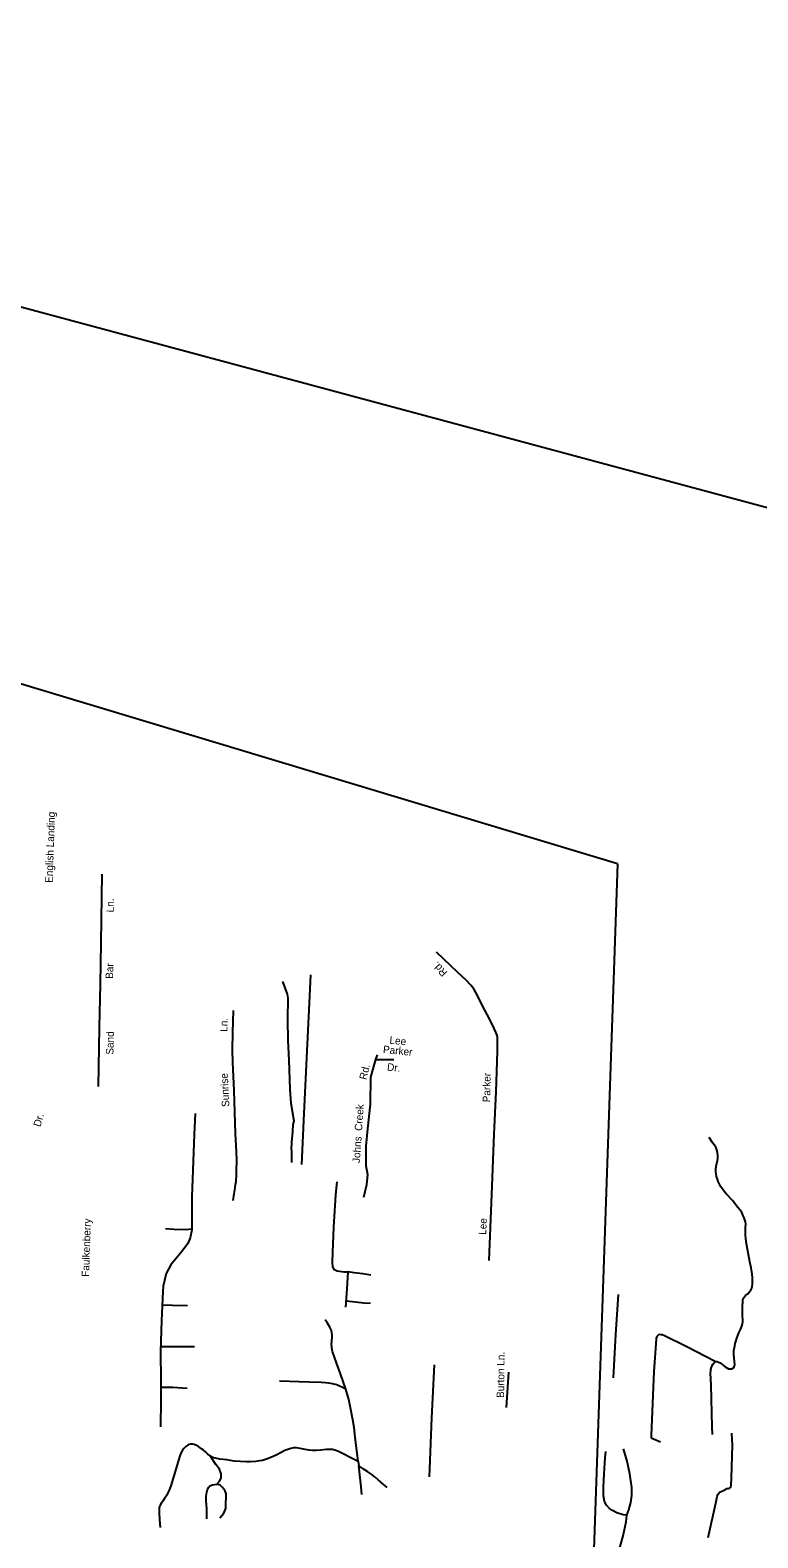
# Model space of a CAD drawing. Extents: x 2308163 to 2335412, y -96774 to 125428.
# Drawn here: x 2318774 to 2321968, y -47201 to -40581 of the extents above; entities that cross this region are included whole.
import ezdxf

# ---------------------------------------------------------------- set-up
doc = ezdxf.new("R2010")
doc.units = 0
for name, color, linetype in [('Old_Level_10', 7, 'Continuous'), ('Old_Level_35', 7, 'Continuous'), ('Old_Level_63', 7, 'Continuous')]:
    doc.layers.add(name, color=color, linetype=linetype)

msp = doc.modelspace()

# ---------------------------------------------------------------- linework, layer by layer
at = {"layer": 'Old_Level_35'}
for p, q in [((2321768.2, -46748.2), (2321767.3, -46714.1)), ((2321500.1, -46751), (2321499.6, -46762.5)), ((2321499.6, -46762.5), (2321541.2, -46779.4)), ((2320213.4, -46866.5), (2320215.9, -46885.5)), ((2320226.3, -46977.1), (2320215.9, -46885.5)), ((2320526.8, -46933.6), (2320528.2, -46898.8)), ((2320230.2, -47011.1), (2320226.3, -46977.1)), ((2319342.2, -47122), (2319344.1, -47155.8))]:
    msp.add_line(p, q, dxfattribs=at)
for points in [[(2319074.6, -45220.2), (2319078.9, -44960.3), (2319082.6, -44770.2), (2319085.9, -44588.4), (2319090.1, -44287.3)], [(2320788.1, -45982.9), (2320800, -45694.2), (2320810.4, -45429.3), (2320819, -45242.5), (2320825.3, -45064.5), (2320825.3, -45050), (2320825.3, -45032.1), (2320825.4, -45014.5), (2320824.9, -45002.6), (2320823, -44995.4), (2320818.4, -44981.3), (2320810.7, -44964.1), (2320789.7, -44921.6), (2320769.7, -44884.1), (2320730.4, -44806.1), (2320723.3, -44792.8), (2320708.3, -44774.6), (2320686.9, -44752), (2320651.6, -44719.1), (2320556.7, -44629.9)], [(2319965.7, -45561.7), (2319976.5, -45338.5), (2319990.2, -45062.8), (2319998.5, -44882.8), (2320005.2, -44729)], [(2319922, -45553), (2319922.1, -45505.7), (2319921.6, -45486.9), (2319922.9, -45474.9), (2319923.2, -45463.8), (2319927.2, -45417), (2319929, -45387), (2319932.4, -45371.1), (2319920.2, -45293.7), (2319915.8, -45230.6), (2319910.9, -45103.4), (2319906, -45017.3), (2319904.2, -44925.2), (2319906.4, -44831.2), (2319902.8, -44814), (2319883.2, -44758.7)], [(2319675.9, -45427.9), (2319669.5, -45236.8), (2319663.5, -45114.5), (2319661.7, -45060.4), (2319663.6, -44982.5), (2319666.9, -44885.4)], [(2320296.9, -45079.8), (2320289.8, -45101.1), (2320278.3, -45141.3), (2320268.1, -45179), (2320266.6, -45296.9), (2320255.2, -45405.6), (2320247.5, -45481.4), (2320247.1, -45566.4), (2320254.6, -45605.9), (2320250.5, -45651.5), (2320236.3, -45707.6)], [(2320289.8, -45101.1), (2320370, -45101.4)], [(2319498, -45337.9), (2319493.4, -45430.9), (2319483.9, -45704.2), (2319483.1, -45812.5), (2319483, -45848.2), (2319476.5, -45884.7), (2319465.5, -45908.9), (2319441.5, -45942.2), (2319411.7, -45978.3), (2319390.9, -46003.2), (2319371.4, -46040.2), (2319362.9, -46070.7), (2319357.2, -46095.7), (2319356.3, -46120.2), (2319350.2, -46247.7), (2319346.4, -46383.7), (2319347.7, -46512), (2319347.6, -46597.5), (2319346.4, -46714.4)], [(2319664.9, -45719.7), (2319669.5, -45690.8), (2319674.3, -45664.9), (2319675.5, -45650), (2319677.9, -45637), (2319679.5, -45607), (2319680.1, -45586), (2319681.2, -45547.3), (2319680, -45505), (2319675.9, -45427.9)], [(2321780.6, -46427.2), (2321783.7, -46427.2), (2321787.8, -46427.2), (2321794.7, -46429.4), (2321803.6, -46433.6), (2321809.5, -46438.9), (2321824.4, -46450.1), (2321832.1, -46455.5), (2321838.7, -46458.7), (2321846.7, -46459.7), (2321854.1, -46459), (2321860.3, -46455), (2321863.2, -46451.2), (2321865.3, -46446), (2321866.6, -46440.2), (2321862.5, -46398.1), (2321862.7, -46387.1), (2321863, -46379.1), (2321866.5, -46358.2), (2321868.8, -46348.2), (2321872.1, -46334.3), (2321875.4, -46324.4), (2321879.6, -46313.4), (2321884.9, -46300.6), (2321890.9, -46286.9), (2321897.6, -46271.8), (2321901, -46261), (2321902.1, -46252), (2321901.4, -46243.9), (2321900.8, -46226.9), (2321900.2, -46208.8), (2321900.8, -46184.9), (2321901.3, -46164.9), (2321902.4, -46157), (2321903.2, -46150.6), (2321906, -46145.5), (2321914, -46137.3), (2321923.1, -46129.5), (2321930.3, -46122.6), (2321936.5, -46113.7), (2321940.9, -46105.5), (2321943.4, -46097.4), (2321944.2, -46086.9), (2321944.3, -46076), (2321943.7, -46059.9), (2321942.2, -46043.8), (2321938, -46015.8), (2321932.4, -45989.6), (2321925.5, -45949.5), (2321916.6, -45901.1), (2321914.5, -45885.9), (2321913.3, -45874.1), (2321912.9, -45859), (2321914.1, -45838.2), (2321914.5, -45823.1), (2321913.7, -45814.1), (2321911, -45805.1), (2321907.7, -45796.7), (2321903.4, -45786.7), (2321896.9, -45773.5), (2321890, -45762.5), (2321880.2, -45750.3), (2321856.9, -45720.7), (2321830.6, -45692), (2321821.8, -45681.9), (2321814.1, -45671.6), (2321805.5, -45659.5), (2321799.4, -45648.7), (2321793.7, -45636.6), (2321790.2, -45627.1), (2321786.6, -45614), (2321784.7, -45602.9), (2321784, -45594.8), (2321783.9, -45579.7), (2321785.7, -45563.8), (2321790.1, -45544), (2321792.1, -45534.1), (2321792.5, -45520.7), (2321791, -45511), (2321787.3, -45496.9), (2321783.6, -45485.8), (2321767.1, -45463.4), (2321753.6, -45444.1)], [(2320120.6, -45637.6), (2320114.5, -45694.7), (2320105.7, -45837.5), (2320100.6, -45946.5), (2320099.1, -45990.7), (2320100.9, -46011.6), (2320108.3, -46023.5), (2320121.2, -46029.2), (2320151, -46032.8), (2320167.9, -46033.4)], [(2319483, -45845.5), (2319456.7, -45849), (2319404.3, -45847.2), (2319367.6, -45844.2)], [(2320167.9, -46033.4), (2320164, -46107.4), (2320158.6, -46187.8)], [(2320268.9, -46047.3), (2320233.9, -46042.2), (2320196.3, -46038.3), (2320167.9, -46033.4)], [(2321334.8, -46498.4), (2321344.5, -46308.5), (2321355.7, -46132.7)], [(2319353.5, -46178.8), (2319398.1, -46179.3), (2319464.5, -46181.6)], [(2320160.4, -46161.3), (2320202.4, -46164.6), (2320238.6, -46169.8), (2320267.2, -46170.8)], [(2320160, -46549.1), (2320136.7, -46481.3), (2320119.7, -46438), (2320107.7, -46404.1), (2320103.3, -46391.3), (2320101.1, -46382.5), (2320099.4, -46377.6), (2320097.4, -46364.5), (2320096.8, -46352.3), (2320098.1, -46336.4), (2320099.5, -46320.5), (2320099.7, -46311.5), (2320098.7, -46301.8), (2320096.2, -46291.3), (2320089.6, -46276.3), (2320079, -46258.9), (2320069.4, -46244.7)], [(2321780.6, -46427.2), (2321653.4, -46361.1), (2321558.4, -46314.7), (2321548.5, -46310.5), (2321543.6, -46309.3), (2321537.8, -46308.9), (2321531.8, -46310.5), (2321527.4, -46314), (2321524.4, -46318), (2321522, -46324.5), (2321522, -46328.8), (2321511.6, -46470.7), (2321500.1, -46751)], [(2319347, -46361.7), (2319391.8, -46361), (2319495.1, -46361.1)], [(2320528.2, -46898.8), (2320537.1, -46675.1), (2320547.9, -46441.4)], [(2320864.6, -46629.6), (2320874.7, -46474.5)], [(2321767.3, -46714.1), (2321762.3, -46529.8), (2321760.5, -46478.6), (2321760.7, -46469.6), (2321761.3, -46462.2), (2321764.2, -46452.7), (2321767.1, -46445.8), (2321770.5, -46438.9), (2321780.6, -46427.2)], [(2319462.5, -46545.4), (2319399.6, -46541.5), (2319347.7, -46540.9)], [(2320160, -46549.1), (2320142.2, -46540.5), (2320129.4, -46534.3), (2320119.4, -46530.1), (2320100.5, -46524.5), (2320083.6, -46522.1), (2320069.6, -46520.9), (2320050.6, -46519.3), (2319998.6, -46518.1), (2319868.7, -46513.8)], [(2320213.4, -46866.5), (2320199.9, -46760.1), (2320195.9, -46716.8), (2320190.8, -46683.9), (2320181.9, -46637.5), (2320172, -46593.3), (2320160, -46549.1)], [(2321750, -47199.7), (2321783.7, -47048.5), (2321788.8, -47019.6), (2321792.7, -47010.6), (2321798.7, -47003.8), (2321804, -46999.9), (2321809, -46997.1), (2321817.1, -46993.2), (2321825.2, -46989.4), (2321831.3, -46985.5), (2321833.5, -46985.1), (2321839.2, -46984.1), (2321844.9, -46981.8), (2321848.8, -46978.7), (2321850.4, -46970), (2321852.7, -46939.2), (2321855.8, -46795), (2321853.2, -46742.5)], [(2319544, -46824.2), (2319533.3, -46815.6), (2319525.3, -46809.9), (2319520.4, -46805.7), (2319513.5, -46800.4), (2319504.5, -46795.9), (2319493.8, -46792), (2319487.5, -46790.2), (2319477.9, -46789.6), (2319471.8, -46791.5), (2319465.7, -46794.3), (2319457.6, -46800.2), (2319448.3, -46809), (2319443.1, -46815.9), (2319437.5, -46827.2), (2319431.5, -46841.5), (2319421.9, -46871.3), (2319397.8, -46953.7), (2319391.4, -46973.6), (2319384.6, -46991.5), (2319376.8, -47007.3), (2319373.4, -47014.2), (2319364.1, -47028.8), (2319355.6, -47040.8), (2319349.5, -47050.7), (2319344.2, -47057.6), (2319342.1, -47063.5), (2319339.9, -47071.4), (2319339.8, -47078.3), (2319340.5, -47091.4), (2319342.2, -47122)], [(2320213.4, -46866.5), (2320181.8, -46849.6), (2320148.1, -46831.9), (2320127.4, -46822.3), (2320110.5, -46815.8), (2320100.6, -46813.6), (2320088.6, -46813.5), (2320073.6, -46814), (2320048.5, -46816.5), (2320030.4, -46817.2), (2320013.4, -46817.6), (2319998.5, -46816.2), (2319980.6, -46813.7), (2319959.6, -46809.2), (2319942.7, -46806.8), (2319930.5, -46806.6), (2319918.6, -46809.2), (2319908.6, -46812.1), (2319891.4, -46818.6), (2319873.1, -46828.2), (2319856.9, -46836.8), (2319840.7, -46844.4), (2319823.5, -46852), (2319811.4, -46856.7), (2319794.2, -46861.2), (2319782.2, -46863.1), (2319765.2, -46865.6), (2319740, -46867.2), (2319723.6, -46867.4), (2319695.2, -46866.4), (2319669.1, -46864.3), (2319637.1, -46859.5), (2319606.3, -46855.7), (2319587.4, -46852.2), (2319578.8, -46849.5), (2319570.5, -46845.9), (2319563.6, -46841.7), (2319553.8, -46834.5), (2319544, -46824.2)], [(2319606.8, -47114), (2319624.4, -47093.7), (2319632.4, -47072.8), (2319633.3, -47045.8), (2319634.5, -47027.1), (2319634.8, -47016.9), (2319634.6, -47008.7), (2319633.2, -47003.6), (2319629.6, -46996.1), (2319624, -46987.6), (2319616.3, -46978.5), (2319607.4, -46969.8), (2319592.7, -46965.8), (2319604.7, -46952.9), (2319612.7, -46938.7), (2319612.8, -46920.5), (2319605.5, -46899.3), (2319589.5, -46879.9), (2319563.6, -46841.7)], [(2321393.3, -47101.2), (2321376.3, -47100.6), (2321348.2, -47092.1), (2321329.7, -47082), (2321316.8, -47072.1), (2321304.1, -47058.5), (2321295.2, -47041.2), (2321290.4, -47016.4), (2321289.9, -46976.8), (2321293.7, -46920.3), (2321298, -46850.5), (2321301.1, -46822.1)], [(2321393.3, -47101.2), (2321401.6, -47078.8), (2321410.3, -47047), (2321415.1, -47015.1), (2321414.4, -46981.1), (2321405.2, -46920.3), (2321393.9, -46865.2), (2321378.3, -46810.6)], [(2320310, -46953.4), (2320303.5, -46947.5), (2320288.5, -46935), (2320274, -46923.9), (2320256.2, -46911.3), (2320239.6, -46900.9), (2320215.9, -46885.5)], [(2319549.2, -47118.3), (2319549.8, -47073.6), (2319547, -47039.1), (2319547.2, -47017.9), (2319548.8, -47000.8), (2319551.9, -46989.6), (2319557.6, -46979.6), (2319563, -46972.6), (2319574.1, -46968.1), (2319592.7, -46965.8)], [(2320341.3, -46979.7), (2320315.2, -46958), (2320310, -46953.4)], [(2321345.9, -47324.2), (2321353.3, -47275.4), (2321376.9, -47193.1), (2321390.3, -47131.3), (2321393.3, -47101.2)]]:
    msp.add_lwpolyline(points, dxfattribs=at)
at = {"layer": 'Old_Level_63'}
msp.add_line((2321352.1, -44241.4), (2317287.3, -43015.4), dxfattribs=at)
for points in [[(2327732.1, -44410.7), (2326411.1, -43863.1), (2314211.5, -40580.7)], [(2321352.1, -44241.4), (2321125.4, -50813.5), (2317022.8, -50684), (2317287.3, -43015.4)]]:
    msp.add_lwpolyline(points, dxfattribs=at)

# ---------------------------------------------------------------- texts
at = {"layer": 'Old_Level_10'}
for s, height, rotation, p in [('English Landing', 32.808, 88.02472, (2318872.5, -44325.5)), ('Ln.', 32.81, 89.09894, (2319140.6, -44454.9)), ('Bar', 32.81, 88.11968, (2319137.5, -44747)), ('Rd.', 32.81, 132.96342, (2320607.5, -44717.9)), ('Ln.', 32.81, 88.06245, (2319639.1, -44979.5)), ('Sand', 32.81, 88.91581, (2319139.4, -45079.9)), ('Lee', 32.81, 354.29253, (2320349.9, -45031.4)), ('Parker', 32.81, 354.29253, (2320321.4, -45072.1)), ('Rd.', 32.81, 76.19135, (2320249.4, -45192.1)), ('Dr.', 32.81, 354.29253, (2320339.2, -45149.4)), ('Sunrise', 32.81, 92.81928, (2319648.4, -45308.5)), ('Parker', 32.81, 88.71928, (2320792.7, -45289.1)), ('Dr.', 32.81, 74.27871, (2318819, -45398.8)), ('Johns  Creek ', 32.808, 86.04842, (2320220.8, -45556.2)), ('Faulkenberry', 32.808, 88.13773, (2319032.5, -46055.5)), ('Lee', 32.81, 86.89247, (2320775.1, -45871.4)), ('Burton Ln.', 32.81, 89.29773, (2320853.8, -46587.3))]:
    msp.add_text(s, height=height, rotation=rotation, dxfattribs=at).set_placement(p)

doc.saveas('drawing.dxf')
